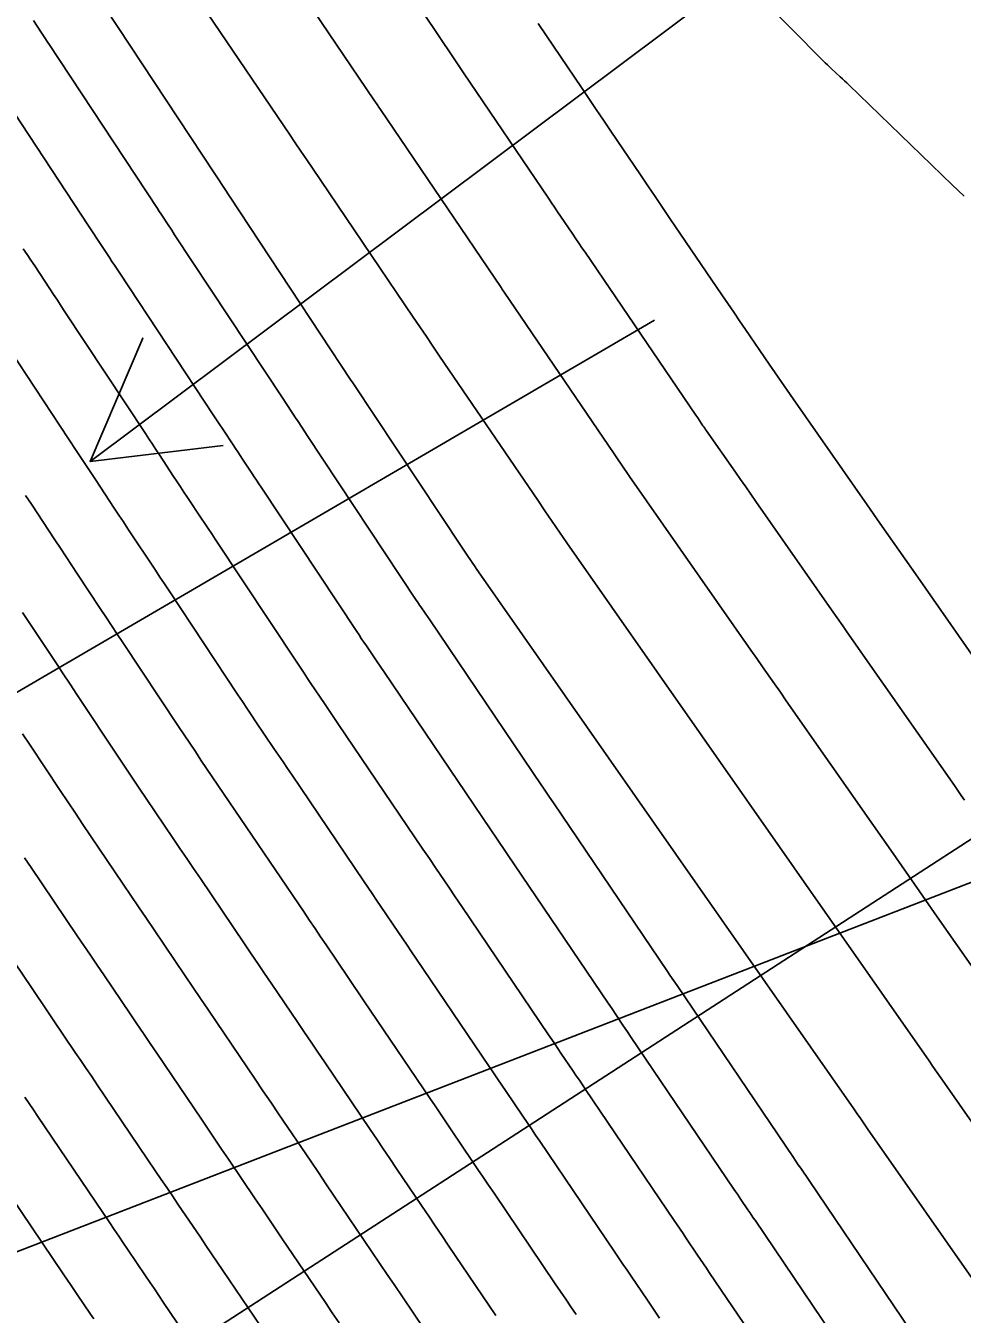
# Model space of a CAD drawing. Extents: x 954385 to 988206, y 1868364 to 1924553.
# Drawn here: x 956029 to 956070.9, y 1922574.4 to 1922632.1 of the extents above; entities that cross this region are included whole.
import ezdxf

# ---------------------------------------------------------------- set-up
doc = ezdxf.new("R2010")
doc.units = 0
for name, color, linetype in [('26', 7, 'Continuous'), ('6', 7, 'Continuous'), ('7', 7, 'Continuous')]:
    doc.layers.add(name, color=color, linetype=linetype)

msp = doc.modelspace()

# ---------------------------------------------------------------- linework, layer by layer
at = {"layer": '26'}
for points in [[(956107.131, 1922668.928), (956031.881, 1922612.61), (956034.243, 1922618.125), (956031.881, 1922612.61), (956037.839, 1922613.321)], [(956057.131, 1922618.928), (955902.61, 1922528.71), (955905.585, 1922533.921), (955902.61, 1922528.71), (955908.61, 1922528.74)], [(956107.131, 1922618.928), (955907.99, 1922489.865), (955910.719, 1922495.209), (955907.99, 1922489.865), (955913.982, 1922490.174)], [(956007.131, 1922568.928), (956090.92, 1922601.37), (956087.158, 1922596.696), (956090.92, 1922601.37), (956084.992, 1922602.291)]]:
    msp.add_lwpolyline(points, dxfattribs=at)
at = {"layer": '6'}
for points in [[(956046.792, 1922632.663), (956048.145, 1922630.662), (956048.595, 1922629.995), (956052.384, 1922624.388), (956052.521, 1922624.186), (956052.657, 1922623.984), (956052.794, 1922623.782), (956052.93, 1922623.58), (956053.477, 1922622.772), (956053.613, 1922622.571), (956053.75, 1922622.369), (956053.887, 1922622.167), (956054.024, 1922621.966), (956058.986, 1922614.671), (956059.065, 1922614.555), (956059.144, 1922614.439), (956059.302, 1922614.207), (956059.342, 1922614.148), (956059.381, 1922614.091), (956059.421, 1922614.033), (956059.462, 1922613.975), (956060.755, 1922612.124), (956060.984, 1922611.796), (956061.213, 1922611.468), (956061.442, 1922611.141), (956061.671, 1922610.813), (956065.056, 1922605.967), (956065.555, 1922605.252), (956065.743, 1922604.984), (956070.551, 1922598.101), (956070.703, 1922597.883), (956070.856, 1922597.664), (956071.008, 1922597.446)], [(956066.366, 1922571.639), (956061.629, 1922578.646), (956061.551, 1922578.763), (956061.472, 1922578.879), (956061.393, 1922578.996), (956061.314, 1922579.113), (956060.998, 1922579.58), (956060.919, 1922579.697), (956060.84, 1922579.814), (956060.761, 1922579.931), (956060.682, 1922580.047), (956056.095, 1922586.83), (956055.922, 1922587.085), (956055.75, 1922587.34), (956055.405, 1922587.851), (956055.232, 1922588.106), (956055.06, 1922588.361), (956050.561, 1922595.013), (956050.373, 1922595.29), (956050.186, 1922595.567), (956049.718, 1922596.259), (956049.531, 1922596.536), (956049.437, 1922596.675), (956045.024, 1922603.199), (956044.722, 1922603.646), (956044.218, 1922604.392), (956044.117, 1922604.541), (956044.017, 1922604.69), (956043.917, 1922604.84), (956043.817, 1922604.99), (956039.54, 1922611.448), (956039.435, 1922611.606), (956039.33, 1922611.764), (956039.225, 1922611.923), (956039.12, 1922612.081), (956038.7, 1922612.715), (956038.595, 1922612.873), (956038.49, 1922613.032), (956038.385, 1922613.19), (956038.28, 1922613.349), (956037.849, 1922614.003), (956037.635, 1922614.327), (956037.421, 1922614.651), (956033.213, 1922621.029), (956033.096, 1922621.206), (956032.979, 1922621.383), (956032.863, 1922621.56), (956032.746, 1922621.737), (956032.279, 1922622.445), (956032.162, 1922622.622), (956032.046, 1922622.799), (956031.929, 1922622.976), (956031.812, 1922623.153), (956027.483, 1922629.719)], [(956028.862, 1922600.422), (956029.199, 1922599.913), (956030.547, 1922597.878), (956030.885, 1922597.37), (956031.224, 1922596.862), (956031.564, 1922596.356), (956031.905, 1922595.85), (956033.362, 1922593.696), (956033.708, 1922593.184), (956034.055, 1922592.671), (956034.402, 1922592.158), (956034.749, 1922591.645), (956036.136, 1922589.594), (956036.483, 1922589.082), (956036.829, 1922588.569), (956037.176, 1922588.056), (956037.523, 1922587.543), (956038.92, 1922585.477), (956039.269, 1922584.961), (956039.617, 1922584.446), (956039.966, 1922583.931), (956040.314, 1922583.415), (956041.753, 1922581.289), (956042.095, 1922580.783), (956042.437, 1922580.277), (956042.78, 1922579.771), (956043.122, 1922579.265), (956044.491, 1922577.241), (956044.834, 1922576.735), (956045.176, 1922576.228), (956045.518, 1922575.722), (956045.86, 1922575.216), (956047.373, 1922572.981)]]:
    msp.add_lwpolyline(points, dxfattribs=at)
at = {"layer": '7'}
for points in [[(956072.399, 1922588.483), (956069.78, 1922592.232), (956069.001, 1922593.347), (956067.703, 1922595.205), (956066.924, 1922596.32), (956063.028, 1922601.896), (956062.763, 1922602.275), (956062.499, 1922602.654), (956061.97, 1922603.411), (956061.705, 1922603.789), (956061.441, 1922604.168), (956056.02, 1922611.927), (956055.985, 1922611.977), (956055.968, 1922612.002), (956055.95, 1922612.027), (956055.452, 1922612.761), (956055.323, 1922612.951), (956050.411, 1922620.175), (956050.375, 1922620.228), (956050.339, 1922620.282), (956050.303, 1922620.335), (956050.267, 1922620.388), (956044.879, 1922628.355), (956044.805, 1922628.464), (956044.731, 1922628.574), (956044.657, 1922628.683), (956044.583, 1922628.792), (956039.182, 1922636.785)], [(956074.825, 1922578.034), (956070.124, 1922584.767), (956069.946, 1922585.022), (956069.768, 1922585.276), (956069.591, 1922585.531), (956069.413, 1922585.785), (956053.215, 1922608.971), (956052.886, 1922609.443), (956052.559, 1922609.917), (956052.233, 1922610.391), (956051.908, 1922610.866), (956047.52, 1922617.322), (956047.224, 1922617.758), (956046.928, 1922618.194), (956046.632, 1922618.631), (956046.336, 1922619.068), (956041.835, 1922625.724), (956041.577, 1922626.105), (956041.319, 1922626.486), (956041.062, 1922626.867), (956040.804, 1922627.248), (956035.737, 1922634.747)], [(956061.814, 1922633.443), (956064.679, 1922630.531), (956064.772, 1922630.439), (956064.865, 1922630.348), (956064.96, 1922630.258), (956065.057, 1922630.169), (956065.445, 1922629.818), (956065.541, 1922629.73), (956065.637, 1922629.641), (956065.732, 1922629.551), (956065.826, 1922629.461), (956070.454, 1922624.978), (956070.719, 1922624.724), (956070.988, 1922624.475)], [(956068.983, 1922573.119), (956063.674, 1922580.973), (956063.564, 1922581.136), (956063.427, 1922581.339), (956063.344, 1922581.461), (956058.142, 1922589.153), (956058.002, 1922589.36), (956057.826, 1922589.62), (956057.721, 1922589.775), (956052.61, 1922597.333), (956052.439, 1922597.585), (956052.14, 1922598.027), (956052.098, 1922598.09), (956047.076, 1922605.514), (956046.876, 1922605.811), (956046.675, 1922606.107), (956046.625, 1922606.181), (956046.576, 1922606.256), (956046.526, 1922606.33), (956046.476, 1922606.405), (956041.601, 1922613.765), (956041.491, 1922613.931), (956041.38, 1922614.098), (956041.159, 1922614.431), (956041.104, 1922614.514), (956041.049, 1922614.598), (956040.994, 1922614.681), (956040.939, 1922614.764), (956040.656, 1922615.194), (956040.487, 1922615.449), (956035.667, 1922622.754), (956035.603, 1922622.852), (956035.538, 1922622.949), (956035.474, 1922623.046), (956035.41, 1922623.144), (956035.089, 1922623.631), (956034.96, 1922623.825), (956034.896, 1922623.923), (956030.037, 1922631.292), (956030.023, 1922631.312), (956029.996, 1922631.353), (956029.824, 1922631.612), (956029.794, 1922631.657), (956029.764, 1922631.702), (956029.734, 1922631.747), (956029.704, 1922631.792), (956029.348, 1922632.332)], [(956032.591, 1922632.865), (956037.98, 1922624.692), (956038.109, 1922624.497), (956038.121, 1922624.479), (956043.553, 1922616.247), (956043.608, 1922616.163), (956043.662, 1922616.081), (956048.508, 1922608.766), (956048.568, 1922608.676), (956048.628, 1922608.586), (956048.689, 1922608.497), (956048.749, 1922608.407), (956049.136, 1922607.838), (956049.151, 1922607.816), (956066.045, 1922583.634), (956066.201, 1922583.412), (956066.356, 1922583.189), (956066.512, 1922582.966), (956066.668, 1922582.743), (956071.832, 1922575.346)], [(956051.927, 1922632.201), (956052.298, 1922631.652), (956053.865, 1922629.335), (956054.195, 1922628.848), (956054.525, 1922628.36), (956054.854, 1922627.872), (956055.184, 1922627.384), (956056.503, 1922625.432), (956056.833, 1922624.944), (956057.163, 1922624.457), (956057.494, 1922623.97), (956057.825, 1922623.482), (956060.146, 1922620.067), (956060.411, 1922619.678), (956060.675, 1922619.289), (956060.94, 1922618.9), (956061.205, 1922618.511), (956062.263, 1922616.955), (956062.528, 1922616.567), (956062.794, 1922616.179), (956063.062, 1922615.792), (956063.331, 1922615.406), (956066.647, 1922610.659), (956067.212, 1922609.851), (956068.341, 1922608.234), (956068.906, 1922607.426), (956073.245, 1922601.215)], [(956063.749, 1922570.159), (956059.585, 1922576.318), (956059.455, 1922576.511), (956059.325, 1922576.704), (956059.194, 1922576.897), (956059.064, 1922577.09), (956058.542, 1922577.862), (956058.412, 1922578.055), (956058.281, 1922578.248), (956058.151, 1922578.441), (956058.02, 1922578.634), (956054.048, 1922584.507), (956053.911, 1922584.711), (956053.773, 1922584.914), (956053.636, 1922585.117), (956053.498, 1922585.32), (956052.948, 1922586.133), (956052.811, 1922586.337), (956052.673, 1922586.54), (956052.536, 1922586.743), (956052.398, 1922586.946), (956048.511, 1922592.694), (956048.222, 1922593.121), (956047.933, 1922593.549), (956047.354, 1922594.404), (956047.065, 1922594.832), (956046.776, 1922595.26), (956042.972, 1922600.884), (956042.669, 1922601.332), (956042.366, 1922601.78), (956041.76, 1922602.676), (956041.609, 1922602.9), (956041.458, 1922603.125), (956041.308, 1922603.349), (956041.159, 1922603.575), (956037.478, 1922609.131), (956037.323, 1922609.364), (956037.169, 1922609.598), (956037.014, 1922609.831), (956036.859, 1922610.065), (956036.24, 1922610.999), (956036.085, 1922611.232), (956035.931, 1922611.466), (956035.776, 1922611.7), (956035.622, 1922611.934), (956034.986, 1922612.898), (956034.828, 1922613.137), (956034.671, 1922613.376), (956034.513, 1922613.614), (956034.356, 1922613.853), (956030.759, 1922619.304), (956030.59, 1922619.561), (956030.42, 1922619.817), (956030.251, 1922620.074), (956030.082, 1922620.331), (956029.405, 1922621.357), (956029.236, 1922621.614), (956029.067, 1922621.871), (956028.897, 1922622.127)], [(956057.359, 1922574.26), (956057.178, 1922574.529), (956056.996, 1922574.798), (956056.814, 1922575.067), (956056.086, 1922576.144), (956055.904, 1922576.413), (956055.722, 1922576.682), (956055.54, 1922576.951), (956055.358, 1922577.221), (956052.001, 1922582.185), (956051.813, 1922582.464), (956051.624, 1922582.743), (956051.435, 1922583.021), (956051.246, 1922583.3), (956050.492, 1922584.416), (956050.303, 1922584.695), (956050.114, 1922584.974), (956049.926, 1922585.253), (956049.737, 1922585.532), (956046.462, 1922590.374), (956046.267, 1922590.663), (956046.071, 1922590.952), (956045.875, 1922591.242), (956045.68, 1922591.531), (956044.897, 1922592.688), (956044.702, 1922592.977), (956044.506, 1922593.266), (956044.311, 1922593.555), (956044.115, 1922593.845), (956040.92, 1922598.569), (956040.718, 1922598.868), (956040.516, 1922599.167), (956040.314, 1922599.466), (956040.111, 1922599.765), (956039.303, 1922600.96), (956039.101, 1922601.259), (956038.9, 1922601.559), (956038.699, 1922601.859), (956038.5, 1922602.16), (956035.417, 1922606.814), (956035.212, 1922607.122), (956035.008, 1922607.431), (956034.803, 1922607.74), (956034.599, 1922608.048), (956033.781, 1922609.283), (956033.576, 1922609.591), (956033.372, 1922609.9), (956033.168, 1922610.209), (956032.964, 1922610.518), (956032.123, 1922611.793), (956031.914, 1922612.109), (956031.706, 1922612.424), (956031.498, 1922612.74), (956031.29, 1922613.055), (956028.305, 1922617.579)], [(956053.63, 1922574.426), (956053.397, 1922574.771), (956053.163, 1922575.117), (956052.93, 1922575.462), (956052.696, 1922575.807), (956049.954, 1922579.862), (956049.714, 1922580.217), (956049.475, 1922580.571), (956049.235, 1922580.926), (956048.995, 1922581.28), (956048.035, 1922582.699), (956047.795, 1922583.054), (956047.555, 1922583.408), (956047.315, 1922583.763), (956047.076, 1922584.118), (956044.413, 1922588.054), (956044.166, 1922588.419), (956043.92, 1922588.784), (956043.673, 1922589.148), (956043.427, 1922589.513), (956042.44, 1922590.971), (956042.194, 1922591.336), (956041.947, 1922591.7), (956041.701, 1922592.065), (956041.454, 1922592.43), (956038.868, 1922596.254), (956038.615, 1922596.628), (956038.362, 1922597.001), (956038.109, 1922597.375), (956037.856, 1922597.749), (956036.845, 1922599.245), (956036.593, 1922599.619), (956036.341, 1922599.993), (956036.091, 1922600.369), (956035.841, 1922600.745), (956033.355, 1922604.497), (956033.101, 1922604.881), (956032.847, 1922605.264), (956032.593, 1922605.648), (956032.338, 1922606.032), (956031.321, 1922607.567), (956031.067, 1922607.951), (956030.813, 1922608.334), (956030.559, 1922608.719), (956030.305, 1922609.103), (956029.259, 1922610.688), (956029.001, 1922611.08)], [(956050.035, 1922574.394), (956047.907, 1922577.539), (956047.616, 1922577.969), (956047.325, 1922578.4), (956047.034, 1922578.83), (956046.743, 1922579.26), (956045.579, 1922580.982), (956045.287, 1922581.412), (956044.996, 1922581.842), (956044.705, 1922582.273), (956044.414, 1922582.703), (956042.364, 1922585.735), (956042.066, 1922586.175), (956041.769, 1922586.615), (956041.471, 1922587.055), (956041.174, 1922587.495), (956039.983, 1922589.255), (956039.686, 1922589.695), (956039.388, 1922590.135), (956039.091, 1922590.575), (956038.793, 1922591.015), (956036.816, 1922593.939), (956036.512, 1922594.387), (956036.209, 1922594.836), (956035.905, 1922595.285), (956035.602, 1922595.734), (956034.387, 1922597.529), (956034.084, 1922597.978), (956033.783, 1922598.428), (956033.482, 1922598.879), (956033.182, 1922599.33), (956031.294, 1922602.18), (956030.99, 1922602.639), (956030.686, 1922603.098), (956030.382, 1922603.557), (956030.078, 1922604.015), (956028.861, 1922605.851)], [(956043.027, 1922574.057), (956042.719, 1922574.512), (956042.411, 1922574.966), (956040.481, 1922577.819), (956040.18, 1922578.265), (956039.878, 1922578.711), (956039.577, 1922579.157), (956039.275, 1922579.602), (956038.069, 1922581.386), (956037.768, 1922581.831), (956037.466, 1922582.277), (956037.165, 1922582.723), (956036.863, 1922583.169), (956034.863, 1922586.128), (956034.567, 1922586.565), (956034.27, 1922587.003), (956033.974, 1922587.441), (956033.678, 1922587.879), (956032.494, 1922589.63), (956032.198, 1922590.068), (956031.902, 1922590.506), (956031.606, 1922590.943), (956031.31, 1922591.381), (956029.245, 1922594.433), (956028.954, 1922594.864)], [(956040.365, 1922572.644), (956037.821, 1922576.404), (956037.57, 1922576.775), (956037.319, 1922577.145), (956037.069, 1922577.515), (956036.818, 1922577.886), (956035.816, 1922579.368), (956035.566, 1922579.738), (956035.315, 1922580.109), (956035.065, 1922580.479), (956034.814, 1922580.849), (956032.202, 1922584.712), (956031.957, 1922585.075), (956031.711, 1922585.437), (956031.466, 1922585.8), (956031.221, 1922586.163), (956030.239, 1922587.615), (956029.994, 1922587.977), (956029.748, 1922588.34), (956029.503, 1922588.703), (956029.257, 1922589.066), (956026.585, 1922593.017)], [(956028.958, 1922584.16), (956029.153, 1922583.872), (956029.347, 1922583.584), (956029.542, 1922583.296), (956032.765, 1922578.53), (956032.964, 1922578.235), (956033.164, 1922577.94), (956033.363, 1922577.645), (956033.563, 1922577.35), (956034.361, 1922576.169), (956034.561, 1922575.874), (956034.76, 1922575.579), (956034.96, 1922575.284), (956035.16, 1922574.989), (956038.318, 1922570.321)], [(956026.882, 1922581.88), (956030.716, 1922576.21), (956031.013, 1922575.771), (956031.31, 1922575.332), (956031.904, 1922574.453), (956032.053, 1922574.233)]]:
    msp.add_lwpolyline(points, dxfattribs=at)

doc.saveas('drawing.dxf')
